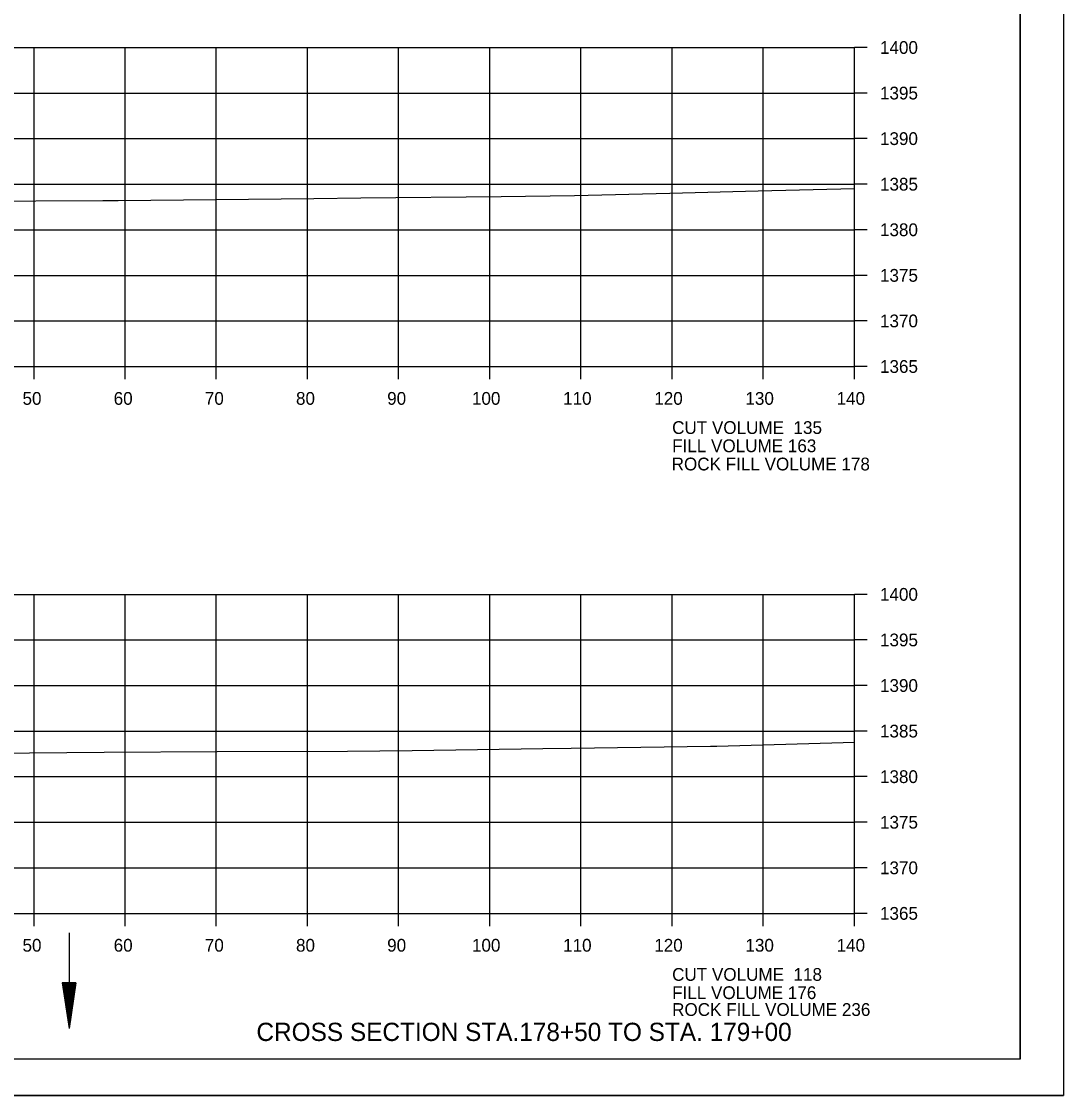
# Model space of a CAD drawing. Extents: x 1374311 to 1383814, y 384102 to 406278.
# Drawn here: x 1382688.7 to 1382803, y 397531.6 to 397649.4 of the extents above; entities that cross this region are included whole.
import ezdxf

# ---------------------------------------------------------------- set-up
doc = ezdxf.new("R2010")
doc.units = 0
for name, color, linetype in [('R_Axis', 7, 'Continuous'), ('R_Axis Annot', 7, 'Continuous'), ('R_Border', 7, 'Continuous'), ('R_Draft', 7, 'Continuous'), ('R_Exist Surface', 7, 'Continuous'), ('R_Fin Surface', 7, 'Continuous'), ('R_Grid', 7, 'Continuous'), ('R_No Plot', 7, 'Continuous'), ('R_Water', 7, 'Continuous')]:
    doc.layers.add(name, color=color, linetype=linetype)

msp = doc.modelspace()

# ---------------------------------------------------------------- linework, layer by layer
at = {"layer": 'R_Axis'}
for p, q in [((1382780.07, 397611.56), (1382780.07, 397646.56)), ((1382781.47, 397646.56), (1382780.07, 397646.56)), ((1382781.47, 397641.56), (1382780.07, 397641.56)), ((1382781.47, 397636.56), (1382780.07, 397636.56)), ((1382781.47, 397631.56), (1382780.07, 397631.56)), ((1382781.47, 397626.56), (1382780.07, 397626.56)), ((1382781.47, 397621.56), (1382780.07, 397621.56)), ((1382781.47, 397616.56), (1382780.07, 397616.56)), ((1382500.07, 397611.56), (1382780.07, 397611.56)), ((1382690.07, 397610.16), (1382690.07, 397611.56)), ((1382700.07, 397610.16), (1382700.07, 397611.56)), ((1382710.07, 397610.16), (1382710.07, 397611.56)), ((1382720.07, 397610.16), (1382720.07, 397611.56)), ((1382730.07, 397610.16), (1382730.07, 397611.56)), ((1382740.07, 397610.16), (1382740.07, 397611.56)), ((1382750.07, 397610.16), (1382750.07, 397611.56)), ((1382760.07, 397610.16), (1382760.07, 397611.56)), ((1382770.07, 397610.16), (1382770.07, 397611.56)), ((1382780.07, 397610.16), (1382780.07, 397611.56)), ((1382781.47, 397611.56), (1382780.07, 397611.56)), ((1382780.07, 397551.56), (1382780.07, 397586.56)), ((1382781.47, 397586.56), (1382780.07, 397586.56)), ((1382781.47, 397581.56), (1382780.07, 397581.56)), ((1382781.47, 397576.56), (1382780.07, 397576.56)), ((1382781.47, 397571.56), (1382780.07, 397571.56)), ((1382781.47, 397566.56), (1382780.07, 397566.56)), ((1382781.47, 397561.56), (1382780.07, 397561.56)), ((1382781.47, 397556.56), (1382780.07, 397556.56)), ((1382500.07, 397551.56), (1382780.07, 397551.56)), ((1382690.07, 397550.16), (1382690.07, 397551.56)), ((1382700.07, 397550.16), (1382700.07, 397551.56)), ((1382710.07, 397550.16), (1382710.07, 397551.56)), ((1382720.07, 397550.16), (1382720.07, 397551.56)), ((1382730.07, 397550.16), (1382730.07, 397551.56)), ((1382740.07, 397550.16), (1382740.07, 397551.56)), ((1382750.07, 397550.16), (1382750.07, 397551.56)), ((1382760.07, 397550.16), (1382760.07, 397551.56)), ((1382770.07, 397550.16), (1382770.07, 397551.56)), ((1382780.07, 397550.16), (1382780.07, 397551.56)), ((1382781.47, 397551.56), (1382780.07, 397551.56))]:
    msp.add_line(p, q, dxfattribs=at)
at = {"layer": 'R_Border'}
for q in [(1382798.25, 397741.02), (1382482.07, 397535.56)]:
    msp.add_line((1382798.25, 397535.56), q, dxfattribs=at)
at = {"layer": 'R_Draft'}
for p, q in [((1382693.17, 397543.93), (1382693.92, 397538.93)), ((1382694.67, 397543.93), (1382693.17, 397543.93)), ((1382693.3, 397543.93), (1382693.92, 397539.76)), ((1382693.42, 397543.93), (1382693.92, 397540.62)), ((1382693.55, 397543.93), (1382693.92, 397541.45)), ((1382693.68, 397543.93), (1382693.92, 397542.3)), ((1382693.8, 397543.93), (1382693.92, 397543.14)), ((1382694.67, 397543.93), (1382693.92, 397538.93)), ((1382694.16, 397543.93), (1382693.92, 397542.3)), ((1382694.42, 397543.93), (1382693.92, 397540.62)), ((1382694.55, 397543.93), (1382693.92, 397539.76)), ((1382694.29, 397543.93), (1382693.92, 397541.45)), ((1382694.04, 397543.93), (1382693.92, 397543.14))]:
    msp.add_line(p, q, dxfattribs=at)
at = {"layer": 'R_Exist Surface'}
for points in [[(1382674.6, 397629.65), (1382690.27, 397629.74), (1382697.62, 397629.78), (1382699.32, 397629.78), (1382720.77, 397629.99), (1382725.93, 397630.06), (1382741.31, 397630.22), (1382749.37, 397630.33), (1382759.81, 397630.59), (1382769.51, 397630.83), (1382780.07, 397631.09)], [(1382676.58, 397569.12), (1382689.56, 397569.18), (1382697.77, 397569.25), (1382710.16, 397569.32), (1382724.47, 397569.35), (1382731.57, 397569.42), (1382745.87, 397569.64), (1382748.98, 397569.67), (1382764.27, 397569.91), (1382764.96, 397569.92), (1382778.85, 397570.32), (1382780.07, 397570.36)]]:
    msp.add_lwpolyline(points, dxfattribs=at)
at = {"layer": 'R_Grid'}
for p, q in [((1382500.07, 397646.56), (1382780.07, 397646.56)), ((1382690.07, 397611.56), (1382690.07, 397646.56)), ((1382700.07, 397611.56), (1382700.07, 397646.56)), ((1382710.07, 397611.56), (1382710.07, 397646.56)), ((1382720.07, 397611.56), (1382720.07, 397646.56)), ((1382730.07, 397611.56), (1382730.07, 397646.56)), ((1382740.07, 397611.56), (1382740.07, 397646.56)), ((1382750.07, 397611.56), (1382750.07, 397646.56)), ((1382760.07, 397611.56), (1382760.07, 397646.56)), ((1382770.07, 397611.56), (1382770.07, 397646.56)), ((1382780.07, 397611.56), (1382780.07, 397646.56)), ((1382500.07, 397641.56), (1382780.07, 397641.56)), ((1382500.07, 397636.56), (1382780.07, 397636.56)), ((1382500.07, 397631.56), (1382780.07, 397631.56)), ((1382500.07, 397626.56), (1382780.07, 397626.56)), ((1382500.07, 397621.56), (1382780.07, 397621.56)), ((1382500.07, 397616.56), (1382780.07, 397616.56)), ((1382500.07, 397611.56), (1382780.07, 397611.56)), ((1382500.07, 397586.56), (1382780.07, 397586.56)), ((1382690.07, 397551.56), (1382690.07, 397586.56)), ((1382700.07, 397551.56), (1382700.07, 397586.56)), ((1382710.07, 397551.56), (1382710.07, 397586.56)), ((1382720.07, 397551.56), (1382720.07, 397586.56)), ((1382730.07, 397551.56), (1382730.07, 397586.56)), ((1382740.07, 397551.56), (1382740.07, 397586.56)), ((1382750.07, 397551.56), (1382750.07, 397586.56)), ((1382760.07, 397551.56), (1382760.07, 397586.56)), ((1382770.07, 397551.56), (1382770.07, 397586.56)), ((1382780.07, 397551.56), (1382780.07, 397586.56)), ((1382500.07, 397581.56), (1382780.07, 397581.56)), ((1382500.07, 397576.56), (1382780.07, 397576.56)), ((1382500.07, 397571.56), (1382780.07, 397571.56)), ((1382500.07, 397566.56), (1382780.07, 397566.56)), ((1382500.07, 397561.56), (1382780.07, 397561.56)), ((1382500.07, 397556.56), (1382780.07, 397556.56)), ((1382500.07, 397551.56), (1382780.07, 397551.56))]:
    msp.add_line(p, q, dxfattribs=at)
at = {"layer": 'R_No Plot'}
msp.add_line((1382469.67, 397531.58), (1382803, 397531.58), dxfattribs=at)
for points in [[(1382469.66, 397744.91), (1382803, 397744.91), (1382803, 397531.58), (1382469.66, 397531.58)], [(1382715.99, 397741.02), (1382715.99, 397731.14), (1382751.72, 397731.14), (1382751.72, 397728.22), (1382774.92, 397728.22), (1382774.92, 397703.89), (1382798.25, 397703.89), (1382798.25, 397535.56), (1382482.07, 397535.56), (1382482.07, 397741.02)]]:
    msp.add_lwpolyline(points, close=True, dxfattribs=at)
at = {"layer": 'R_Water'}
msp.add_line((1382693.92, 397549.43), (1382693.92, 397538.93), dxfattribs=at)

# ---------------------------------------------------------------- texts
at = {"layer": 'R_Axis Annot'}
for s, p in [('1400', (1382782.87, 397645.86)), ('1395', (1382782.87, 397640.86)), ('1390', (1382782.87, 397635.86)), ('1385', (1382782.87, 397630.86)), ('1380', (1382782.87, 397625.86)), ('1375', (1382782.87, 397620.86)), ('1370', (1382782.87, 397615.86)), ('1365', (1382782.87, 397610.86)), ('50', (1382688.81, 397607.36)), ('60', (1382698.81, 397607.36)), ('70', (1382708.81, 397607.36)), ('80', (1382718.81, 397607.36)), ('90', (1382728.81, 397607.36)), ('100', (1382738.11, 397607.36)), ('110', (1382748.11, 397607.36)), ('120', (1382758.11, 397607.36)), ('130', (1382768.11, 397607.36)), ('140', (1382778.11, 397607.36)), ('CUT VOLUME  135', (1382760.07, 397604.16)), ('FILL VOLUME 163', (1382760.07, 397602.16)), ('1400', (1382782.87, 397585.86)), ('1395', (1382782.87, 397580.86)), ('1390', (1382782.87, 397575.86)), ('1385', (1382782.87, 397570.86)), ('1380', (1382782.87, 397565.86)), ('1375', (1382782.87, 397560.86)), ('1370', (1382782.87, 397555.86)), ('1365', (1382782.87, 397550.86)), ('50', (1382688.81, 397547.36)), ('60', (1382698.81, 397547.36)), ('70', (1382708.81, 397547.36)), ('80', (1382718.81, 397547.36)), ('90', (1382728.81, 397547.36)), ('100', (1382738.11, 397547.36)), ('110', (1382748.11, 397547.36)), ('120', (1382758.11, 397547.36)), ('130', (1382768.11, 397547.36)), ('140', (1382778.11, 397547.36)), ('CUT VOLUME  118', (1382760.07, 397544.16)), ('FILL VOLUME 176', (1382760.07, 397542.16))]:
    msp.add_text(s, height=1.4, dxfattribs=at).set_placement(p)
at = {"layer": 'R_Draft'}
msp.add_text('CROSS SECTION STA.178+50 TO STA. 179+00', height=2, dxfattribs=at).set_placement((1382714.47, 397537.56))
at = {"layer": 'R_Fin Surface'}
for s, p in [('ROCK FILL VOLUME 178', (1382760.02, 397600.16)), ('ROCK FILL VOLUME 236', (1382760.07, 397540.31))]:
    msp.add_text(s, height=1.4, dxfattribs=at).set_placement(p)

doc.saveas('drawing.dxf')
